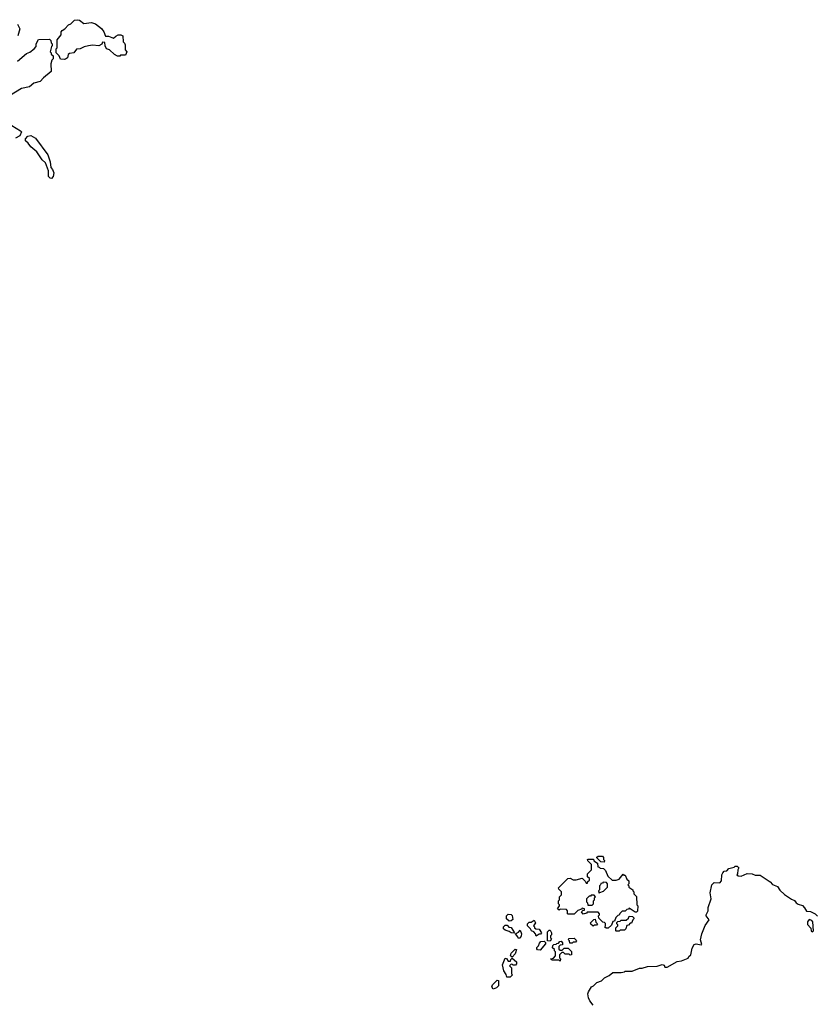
# Model space of a CAD drawing. Extents: x 1862350 to 2057294, y 212041 to 437318.
# Tile 266 of 301: x 1963487 to 1971454, y 388920 to 398756. Entities that reach past the tile are written whole.
import ezdxf

# ---------------------------------------------------------------- set-up
doc = ezdxf.new("R2010")
doc.units = 0

msp = doc.modelspace()

# ---------------------------------------------------------------- linework, layer by layer
at = {"layer": '0CON10XD'}
for points in [[(1963935, 398357.5), (1963895, 398360), (1963880, 398395), (1963850, 398425), (1963850, 398465), (1963860, 398475), (1963860, 398555), (1963900, 398605), (1963902.5, 398635), (1963910.7, 398649.3), (1963935.9, 398664.1), (1963972.5, 398705), (1963996.1, 398713.9), (1964035, 398750), (1964065, 398756), (1964085, 398750), (1964128.3, 398718.3), (1964205, 398728.8), (1964242.5, 398715), (1964305, 398667.5), (1964327.5, 398635), (1964345, 398590), (1964375, 398590), (1964425, 398570), (1964447, 398593), (1964470, 398605), (1964496.1, 398606.1), (1964516.7, 398595), (1964520, 398535), (1964535, 398520), (1964540, 398505), (1964540, 398455), (1964557.5, 398435), (1964545, 398400), (1964495, 398400), (1964487, 398393), (1964465, 398392.5), (1964435, 398407.5), (1964383.6, 398453.6), (1964352.5, 398465), (1964340, 398495), (1964338.3, 398528.3), (1964315, 398530), (1964308.3, 398511.7), (1964276.7, 398493.3), (1964215, 398500), (1964175, 398496.2), (1964130, 398485), (1964090, 398465), (1964055, 398460), (1964027.5, 398425), (1963985, 398416.7), (1963972.3, 398407.7), (1963963.3, 398375), (1963945, 398362.5), (1963935, 398357.5)], [(1963465, 398710), (1963487.5, 398665), (1963468.8, 398595)], [(1963465, 398343.3), (1963555, 398417.5), (1963587, 398433), (1963630, 398465), (1963651.7, 398488.3), (1963652.5, 398515), (1963675, 398557.5), (1963785, 398560), (1963798.3, 398548.3), (1963800, 398525), (1963810, 398515), (1963810, 398495), (1963803, 398487), (1963790, 398435), (1963800, 398425), (1963801.7, 398411.7), (1963820, 398395), (1963820, 398365), (1963808.3, 398351.7), (1963797.5, 398315), (1963800.7, 398239.3), (1963725, 398176.7), (1963691.7, 398138.3), (1963629.3, 398120.7), (1963583.9, 398086.1), (1963505, 398068.8), (1963385, 397995.7)], [(1963408.3, 397698.3), (1963495.8, 397645.8), (1963503.3, 397635), (1963486.7, 397595), (1963445, 397573.8)], [(1963805, 397170), (1963791.7, 397171.7), (1963775, 397190), (1963773.8, 397245), (1963743.8, 397325), (1963710, 397355), (1963657.5, 397437.5), (1963598.8, 397485), (1963572, 397522), (1963543.3, 397545), (1963546.2, 397565), (1963566.4, 397593.6), (1963599.3, 397599.3), (1963645, 397572.5), (1963766.1, 397406.1), (1963792.5, 397335), (1963798.3, 397278.3), (1963815, 397260), (1963826.7, 397225), (1963821.7, 397188.3), (1963805, 397170)], [(1969325, 390340), (1969291.7, 390341.7), (1969251.7, 390381.7), (1969251.7, 390388.3), (1969265, 390400), (1969308.3, 390398.3), (1969320, 390385), (1969320, 390365), (1969330, 390355), (1969325, 390340)], [(1969365, 389680), (1969345, 389680), (1969331.7, 389691.7), (1969340, 389705), (1969338.3, 389728.3), (1969328.3, 389738.3), (1969311.7, 389741.7), (1969271.7, 389781.7), (1969270, 389805), (1969280, 389815), (1969280, 389825), (1969265, 389840), (1969155, 389840), (1969148.3, 389831.7), (1969115, 389820), (1969100, 389845), (1969111.7, 389858.3), (1969128.3, 389861.7), (1969130, 389875), (1969105, 389880), (1969098.3, 389871.7), (1969061.7, 389858.3), (1969025, 389820), (1968965, 389820), (1968960, 389825), (1968960, 389855), (1968948.3, 389868.3), (1968885, 389870), (1968875, 389860), (1968860, 389875), (1968880, 389905), (1968880, 389915), (1968870, 389925), (1968870, 389955), (1968880, 389965), (1968880, 389995), (1968900, 390015), (1968900, 390045), (1968871.7, 390071.7), (1968870, 390085), (1968961.7, 390178.3), (1968985, 390180), (1969015, 390162.5), (1969045, 390162.5), (1969105, 390180), (1969138.3, 390148.3), (1969145, 390130), (1969158.3, 390131.7), (1969161.7, 390148.3), (1969178.3, 390161.7), (1969178.3, 390178.3), (1969160, 390195), (1969160, 390225), (1969200, 390265), (1969200, 390315), (1969161.7, 390351.7), (1969160, 390365), (1969165, 390370), (1969218.3, 390368.3), (1969221.7, 390351.7), (1969258.3, 390328.3), (1969261.7, 390291.7), (1969275, 390290), (1969285, 390280), (1969318.3, 390278.3), (1969337, 390257), (1969361.7, 390201.7), (1969405, 390160), (1969445, 390160), (1969475, 390170), (1969515, 390220), (1969521.7, 390211.7), (1969535, 390210), (1969551.7, 390171.7), (1969570, 390155), (1969570, 390125), (1969560, 390115), (1969570, 390105), (1969571.7, 390091.7), (1969610, 390065), (1969610, 390055), (1969620, 390045), (1969620, 390025), (1969647, 389997), (1969650, 389915), (1969660, 389905), (1969658.3, 389851.7), (1969648.3, 389841.7), (1969635, 389840), (1969575, 389880), (1969568.3, 389871.7), (1969551.7, 389868.3), (1969535, 389850), (1969505, 389850), (1969481.7, 389828.3), (1969475, 389810), (1969461.7, 389808.3), (1969441.7, 389788.3), (1969428.3, 389751.7), (1969411.7, 389748.3), (1969398.3, 389711.7), (1969365, 389680)], [(1969215, 388912.5), (1969182.5, 388955), (1969167.5, 388985), (1969163.3, 389025), (1969167.5, 389045), (1969197, 389093), (1969220, 389105), (1969253, 389137), (1969300, 389155), (1969330, 389185), (1969375, 389207.5), (1969413, 389237), (1969495, 389237.5), (1969527, 389243), (1969535, 389250), (1969605, 389252.5), (1969678.3, 389281.7), (1969705, 389282.5), (1969757, 389297), (1969855, 389302.5), (1969905, 389317.5), (1969925, 389310), (1969931.7, 389291.7), (1969955, 389290), (1970055, 389347.5), (1970097, 389353), (1970165, 389380), (1970171.7, 389398.3), (1970190, 389415), (1970205, 389480), (1970225, 389517.5), (1970245, 389522.5), (1970295, 389512.5), (1970301.7, 389518.3), (1970287.5, 389565), (1970300, 389625), (1970333.9, 389706.1), (1970372.5, 389765), (1970343, 389803), (1970342.5, 389815), (1970362.5, 389855), (1970363, 389887), (1970392.5, 389975), (1970382.5, 390035), (1970400, 390115), (1970423, 390137), (1970480, 390135), (1970497, 390153), (1970500, 390215), (1970510, 390235), (1970525, 390250), (1970550, 390255), (1970571.7, 390278.3), (1970625, 390290), (1970635, 390300), (1970655, 390300), (1970670, 390285), (1970660, 390265), (1970657, 390223), (1970650, 390215), (1970663, 390203), (1970695, 390200), (1970755, 390226.7), (1970803, 390223), (1970835, 390210), (1970885, 390210), (1970985, 390143.3), (1971008, 390118), (1971055, 390096.7), (1971080.5, 390060.5), (1971126.4, 390016.4), (1971195, 389970), (1971225, 389957.5), (1971243.6, 389933.6), (1971261.7, 389921.7), (1971305, 389907.5), (1971327.5, 389885), (1971345, 389850), (1971385, 389847.5), (1971433, 389823), (1971455, 389800)], [(1969275, 390030), (1969281.7, 390038.3), (1969318.3, 390051.7), (1969358.3, 390091.7), (1969360, 390125), (1969348.3, 390138.3), (1969315, 390140), (1969308.3, 390131.7), (1969291.7, 390128.3), (1969290, 390115), (1969280, 390105), (1969280, 390065), (1969270, 390055), (1969275, 390030)], [(1969205, 389910), (1969220, 389925), (1969220, 389955), (1969230, 389965), (1969230, 389985), (1969240, 389995), (1969225, 390010), (1969195, 390010), (1969188.3, 390001.7), (1969175, 390000), (1969150, 389975), (1969150, 389945), (1969160, 389935), (1969161.7, 389911.7), (1969205, 389910)], [(1968375, 389750), (1968350, 389775), (1968350, 389805), (1968365, 389820), (1968397, 389817), (1968407, 389807), (1968411.7, 389768.3), (1968395, 389752.5), (1968375, 389750)], [(1968425, 389630), (1968395, 389632.5), (1968375, 389647.5), (1968335, 389660), (1968320, 389675), (1968320, 389695), (1968335, 389710), (1968355, 389710), (1968371.7, 389691.7), (1968395, 389686.7), (1968430, 389635), (1968425, 389630)], [(1968645, 389600), (1968640, 389625), (1968623, 389643), (1968600, 389655), (1968590, 389675), (1968560, 389705), (1968560, 389725), (1968575, 389740), (1968595, 389740), (1968625, 389760), (1968640, 389735), (1968620, 389705), (1968630, 389695), (1968630, 389685), (1968643, 389673), (1968675, 389670), (1968700, 389635), (1968688.3, 389621.7), (1968675, 389620), (1968645, 389600)], [(1969215, 389700), (1969191.7, 389721.7), (1969190, 389735), (1969221.7, 389768.3), (1969235, 389770), (1969241.7, 389741.7), (1969260, 389725), (1969248.3, 389711.7), (1969225, 389710), (1969215, 389700)], [(1969475, 389650), (1969445, 389650), (1969440, 389655), (1969440, 389685), (1969460, 389705), (1969460, 389715), (1969450, 389725), (1969451.7, 389738.3), (1969461.7, 389748.3), (1969485, 389750), (1969495, 389760), (1969545, 389760), (1969568.3, 389781.7), (1969575, 389800), (1969608.3, 389798.3), (1969620, 389785), (1969620, 389775), (1969610, 389765), (1969598.3, 389731.7), (1969585, 389730), (1969568.3, 389711.7), (1969551.7, 389708.3), (1969540, 389675), (1969528.3, 389661.7), (1969485, 389660), (1969475, 389650)], [(1971405, 389643.8), (1971416, 389655), (1971410, 389745), (1971398.3, 389758.3), (1971373, 389767), (1971356.2, 389745), (1971357.7, 389717.7), (1971389.2, 389679.2), (1971393.8, 389655), (1971405, 389643.8)], [(1968485, 389580), (1968465, 389580), (1968462.5, 389595), (1968440, 389625), (1968468.3, 389641.7), (1968485, 389660), (1968500, 389625), (1968497, 389603), (1968485, 389580)], [(1968785, 389550), (1968760, 389555), (1968760, 389645), (1968775, 389660), (1968785, 389660), (1968800, 389635), (1968800, 389615), (1968790, 389605), (1968790, 389585), (1968800, 389575), (1968785, 389550)], [(1968685, 389462.5), (1968660, 389465), (1968653, 389473), (1968653, 389487), (1968670, 389505), (1968678.3, 389531.7), (1968691.7, 389548.3), (1968725, 389550), (1968738.3, 389538.3), (1968740, 389525), (1968685, 389462.5)], [(1968885, 389350), (1968875, 389360), (1968805, 389360), (1968790, 389375), (1968818.3, 389381.7), (1968840, 389405), (1968840, 389445), (1968830, 389455), (1968828.3, 389468.3), (1968810, 389485), (1968811.7, 389508.3), (1968821.7, 389518.3), (1968845, 389520), (1968851.7, 389528.3), (1968868.3, 389531.7), (1968881.7, 389548.3), (1968895, 389550), (1968910, 389535), (1968910, 389515), (1968885, 389510), (1968871.7, 389498.3), (1968871.7, 389471.7), (1968885, 389460), (1968905, 389460), (1968925, 389480), (1968965, 389480), (1968998.3, 389448.3), (1969000, 389415), (1968985, 389410), (1968975, 389420), (1968935, 389420), (1968918.3, 389438.3), (1968901.7, 389438.3), (1968880, 389415), (1968880, 389385), (1968890, 389375), (1968885, 389350)], [(1969005, 389530), (1968981.7, 389531.7), (1968980, 389555), (1968970, 389565), (1968971.7, 389578.3), (1969025, 389580), (1969045, 389560), (1969047.5, 389552.5), (1969038.3, 389541.7), (1969015, 389540), (1969005, 389530)], [(1968405, 389390), (1968390, 389405), (1968395, 389430), (1968435, 389470), (1968448.3, 389468.3), (1968437, 389423), (1968405, 389390)], [(1968385, 389190), (1968352.5, 389192.5), (1968347, 389217), (1968323, 389253), (1968310, 389315), (1968335, 389380), (1968348.3, 389378.3), (1968365, 389350), (1968388.3, 389351.7), (1968391.7, 389368.3), (1968405, 389380), (1968450, 389345), (1968450, 389325), (1968438.3, 389311.7), (1968415, 389310), (1968408.3, 389318.3), (1968395, 389320), (1968380, 389305), (1968400, 389285), (1968400, 389225), (1968410, 389215), (1968385, 389190)], [(1968215, 389070), (1968202.5, 389095), (1968210, 389115), (1968255, 389160), (1968268.3, 389158.3), (1968270, 389105), (1968250, 389085), (1968215, 389070)]]:
    msp.add_lwpolyline(points, dxfattribs=at)

doc.saveas('drawing.dxf')
